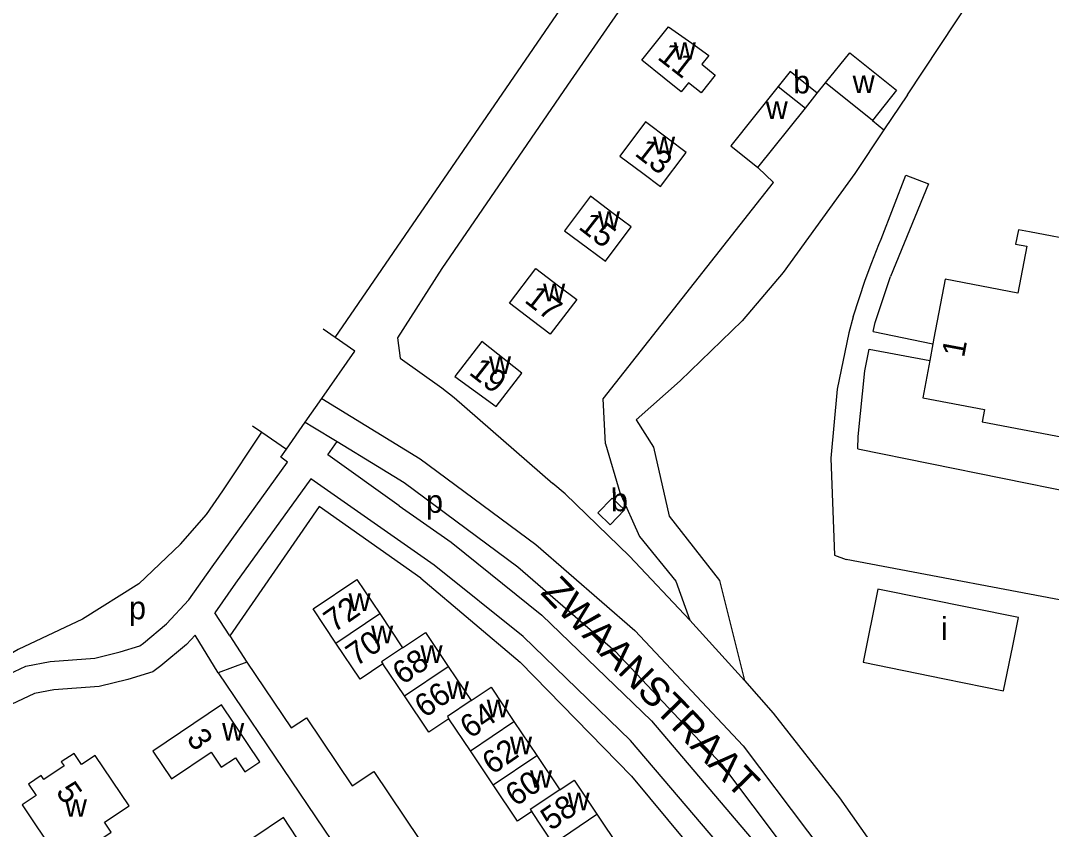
# Model space of a CAD drawing. Extents: x 158356 to 159894, y 383831 to 385260.
# Drawn here: x 159026.2 to 159206.7, y 384914.1 to 385055.6 of the extents above; entities that cross this region are included whole.
import ezdxf

# ---------------------------------------------------------------- set-up
doc = ezdxf.new("R2010")
doc.units = 0
for name, color, linetype in [('BLT_Basislijn', 7, 'Continuous'), ('BLT_Bebouwing', 7, 'Continuous'), ('BLT_Centroide', 7, 'Continuous'), ('BLT_Huisnummer', 7, 'Continuous'), ('BLT_Huisnummer_ tussenligend', 7, 'Continuous'), ('BLT_Huisnummer_reeks', 7, 'Continuous'), ('BLT_Onderverdeling_panden', 7, 'Continuous'), ('BLT_Straatnaam', 7, 'Continuous'), ('BLT_Vlakafsluiter', 7, 'Continuous')]:
    doc.layers.add(name, color=color, linetype=linetype)

msp = doc.modelspace()

# ---------------------------------------------------------------- linework, layer by layer
at = {"layer": 'BLT_Basislijn'}
for p, q in [((159165.71, 385042.87), (159167.17, 385044.68)), ((159181.47, 385042.61), (159177.35, 385036.49)), ((159175.37, 385038.11), (159177.35, 385036.49)), ((159158.03, 385027.24), (159155.3, 385029.86)), ((159092.22, 385000.08), (159092.7, 384996.49)), ((159175.48, 385001.2), (159185.94, 384999.04)), ((159174.81, 384998.09), (159185.39, 384996.09)), ((159072.78, 384980.6), (159076.08, 384985.32)), ((159076.08, 384985.32), (159077.38, 384984.52)), ((159077.38, 384984.52), (159081.66, 384981.92)), ((159068.45, 384983.57), (159072.78, 384980.6)), ((159080.05, 384979.62), (159081.66, 384981.92)), ((159081.66, 384981.92), (159088.7, 384977.63)), ((159172.83, 384980.62), (159228.91, 384969.24)), ((159092.52, 384970.65), (159080.05, 384979.62)), ((159088.71, 384967.21), (159077.05, 384975.41)), ((159121.57, 384972.78), (159119.43, 384974.56)), ((159078.48, 384970.54), (159062.89, 384947.9)), ((159062.89, 384947.9), (159060.22, 384951.96)), ((159143.37, 384950.65), (159152.96, 384940.11)), ((159060.82, 384941.42), (159056.81, 384948.05)), ((159062.89, 384947.9), (159065.87, 384943.3)), ((159065.87, 384943.3), (159060.82, 384941.42)), ((159060.82, 384941.42), (159084.39, 384906.63))]:
    msp.add_line(p, q, dxfattribs=at)
for points in [[(159081.28, 385000.14), (159174.61, 385136.07), (159201.82, 385172.02), (159225.1, 385199.72), (159237.94, 385209.94)], [(159182.95, 385132.36), (159121.96, 385044.3), (159100, 385012.23), (159092.22, 385000.08)], [(159181.47, 385042.61), (159192.79, 385059.77), (159214.01, 385090.84), (159221.01, 385106.43), (159221.07, 385107.71), (159182.95, 385132.36)], [(159177.35, 385036.49), (159172.25, 385028.83), (159159.74, 385011.52), (159152.58, 385003.05), (159141.69, 384992.53), (159133.99, 384985.72), (159137.02, 384980.94)], [(159128.64, 384981.5), (159128.23, 384989.4), (159158.03, 385027.24)], [(159176.89, 385017.36), (159181.19, 385028.54), (159185.2, 385027), (159178.53, 385010.83)], [(159172, 385003.77), (159173.01, 385006.97), (159174.09, 385010.14), (159175.25, 385013.28), (159176.48, 385016.4), (159176.89, 385017.36)], [(159175.48, 385001.2), (159175.81, 385002.76), (159178.53, 385010.83)], [(159172, 385003.77), (159171.2, 385000.92), (159169.17, 384991.06), (159168.09, 384979.04), (159168.69, 384962.02), (159170.79, 384961.28)], [(159078.95, 384989.43), (159084.76, 384997.74), (159081.28, 385000.14)], [(159172.83, 384980.62), (159172.86, 384982.83), (159174, 384994.27), (159174.81, 384998.09)], [(159092.7, 384996.49), (159100, 384991.29), (159102.12, 384989.63), (159119.43, 384974.56)], [(159078.95, 384989.43), (159096.2, 384978.92), (159116.42, 384963.88), (159133.76, 384948.84), (159152.75, 384928.69), (159175.27, 384898.83), (159191.66, 384869.8), (159265.75, 384692.27), (159279.24, 384664.38), (159294.85, 384637.65), (159324.9, 384593.77), (159342.37, 384573.46), (159351.56, 384565.34), (159355.82, 384562.28)], [(159054.25, 384963.98), (159058.78, 384969.13), (159061.65, 384973.29), (159068.45, 384983.57)], [(159072.99, 384978.33), (159071.77, 384979.16), (159072.78, 384980.6)], [(159128.64, 384981.5), (159131.14, 384973.02), (159134.56, 384965.3), (159140.93, 384957.47), (159143.37, 384950.65)], [(159137.02, 384980.94), (159139.79, 384968.84), (159148.61, 384957.62), (159152.96, 384940.11)], [(159055.71, 384954.22), (159059.79, 384960.01), (159072.99, 384978.33)], [(159088.7, 384977.63), (159093.4, 384974.77), (159113.29, 384959.98), (159130.3, 384945.23), (159148.93, 384925.46), (159171.08, 384896.08), (159187.16, 384867.6), (159212.7, 384806.39)], [(159077.05, 384975.41), (159063.86, 384957.11), (159060.22, 384951.96)], [(159143.37, 384950.65), (159132.81, 384961.89), (159121.57, 384972.78)], [(159096.29, 384958.01), (159078.48, 384970.54)], [(159092.52, 384970.65), (159101.63, 384964.29), (159117.51, 384951.56), (159136.68, 384933.05), (159155.13, 384911.34), (159170.38, 384889.46), (159183.1, 384866.05), (159196.03, 384837.26), (159209.33, 384805)], [(159210.31, 384789.51), (159191.43, 384835.28), (159178.61, 384863.83), (159166.12, 384886.83), (159151.17, 384908.29), (159133.03, 384929.63), (159114.2, 384947.8), (159098.63, 384960.29), (159088.71, 384967.21)], [(159054.25, 384963.98), (159046.92, 384957.01), (159037.1, 384950.83), (159025.81, 384945.55), (159019.32, 384941.8), (159013.99, 384936.74), (159008.59, 384929.21)], [(159221.91, 384927.91), (159224.99, 384942.92), (159223.32, 384948.01), (159220.07, 384951.04), (159218.2, 384952.13), (159214.61, 384952.98), (159170.79, 384961.28)], [(159096.29, 384958.01), (159113.68, 384943.31), (159133.2, 384923.37), (159149.21, 384904.05), (159156.95, 384893.11), (159162.31, 384884.97), (159168.33, 384875.08), (159173.19, 384865.84), (159180.13, 384851.27)], [(159017.95, 384937.38), (159018.31, 384937.75), (159022.13, 384940.3), (159027.14, 384942.6), (159031.42, 384943.42), (159039.22, 384944), (159043.65, 384945.1), (159047.13, 384946.18), (159047.75, 384946.63), (159051.81, 384950.01), (159055.71, 384954.22)], [(159056.81, 384948.05), (159055.26, 384946.38), (159050.81, 384942.67), (159049.39, 384941.65), (159044.99, 384940.28), (159040.01, 384939.05), (159032.08, 384938.45), (159028.67, 384937.81), (159024.58, 384935.92), (159021.52, 384933.88), (159020.13, 384932.46), (159021.69, 384931.08), (159014.23, 384921.49)], [(159065.87, 384943.3), (159073.61, 384931.81), (159076.29, 384933.59), (159084.29, 384921.69), (159088.08, 384924.2), (159104.2, 384900.2), (159106.27, 384901.6), (159122.97, 384876.77), (159122.18, 384876.19), (159147.91, 384837.85), (159153.74, 384841.77), (159157.33, 384836.43)], [(159152.96, 384940.11), (159158.01, 384934.39), (159169.6, 384919.59), (159180.4, 384904.21), (159193.4, 384881.61), (159203.52, 384860.74), (159242.25, 384767.58)]]:
    msp.add_lwpolyline(points, dxfattribs=at)
at = {"layer": 'BLT_Bebouwing'}
for p, q in [((159175.37, 385038.11), (159167.17, 385044.68)), ((159163.63, 385040.27), (159165.71, 385042.87)), ((159155.3, 385029.86), (159163.63, 385040.27)), ((159185.94, 384999.04), (159185.39, 384996.09)), ((159176.3, 384956.11), (159173.76, 384943.29)), ((159089.1, 384951.8), (159093.11, 384945.83)), ((159093.45, 384937.4), (159089.67, 384943.02)), ((159101.1, 384942.54), (159105.11, 384936.58)), ((159173.76, 384943.29), (159187.99, 384940.39)), ((159104.98, 384927.8), (159101.21, 384933.42)), ((159112.61, 384932.93), (159116.62, 384926.96)), ((159108.99, 384921.83), (159104.98, 384927.8)), ((159116.62, 384926.96), (159120.64, 384920.99)), ((159119.47, 384911.55), (159115.72, 384917.16)), ((159127.14, 384916.7), (159131.15, 384910.72))]:
    msp.add_line(p, q, dxfattribs=at)
for points in [[(159143.76, 385051.61), (159146.74, 385049.5), (159145.48, 385047.93), (159147.85, 385046.04), (159145.37, 385042.94), (159143.18, 385044.69), (159141.89, 385043.1), (159138.88, 385045.51), (159134.98, 385048.64), (159139.67, 385054.49), (159143.76, 385051.61)], [(159167.17, 385044.68), (159171.4, 385049.96), (159179.6, 385043.38), (159175.37, 385038.11)], [(159165.71, 385042.87), (159160.96, 385046.67), (159158.88, 385044.07)], [(159158.88, 385044.07), (159150.55, 385033.66), (159155.3, 385029.86)], [(159139.65, 385034.84), (159135.65, 385037.84), (159131.16, 385031.87), (159135.15, 385028.86), (159138.24, 385026.54), (159142.73, 385032.51), (159139.65, 385034.84)], [(159129.99, 385021.85), (159125.98, 385024.84), (159121.48, 385018.82), (159125.49, 385015.83), (159128.62, 385013.48), (159133.12, 385019.51), (159129.99, 385021.85)], [(159230.35, 385013.39), (159202.84, 385018.6), (159200.9, 385018.97), (159200.43, 385016.46), (159202.37, 385016.1), (159200.82, 385007.86), (159188.07, 385010.33), (159186.12, 385000), (159185.94, 384999.04)], [(159120.43, 385009.18), (159123.59, 385006.77), (159118.97, 385000.7), (159115.81, 385003.11), (159111.83, 385006.14), (159116.45, 385012.21), (159120.43, 385009.18)], [(159106.97, 384999.44), (159102.26, 384993.33), (159109.49, 384988.03), (159114.01, 384993.89), (159106.97, 384999.44)], [(159185.39, 384996.09), (159184.16, 384989.59), (159194.98, 384987.54), (159194.56, 384985.38), (159224.04, 384979.78)], [(159081.44, 384946.66), (159077.43, 384952.63), (159085.09, 384957.78), (159089.1, 384951.8)], [(159199.93, 384946.2), (159200.92, 384951.11), (159176.3, 384956.11)], [(159093.11, 384945.83), (159097.1, 384948.51), (159101.1, 384942.54)], [(159089.67, 384943.02), (159085.68, 384940.35), (159081.44, 384946.66)], [(159187.99, 384940.39), (159198.32, 384938.28), (159199.93, 384946.2)], [(159105.11, 384936.58), (159108.6, 384938.91), (159112.61, 384932.93)], [(159101.21, 384933.42), (159097.7, 384931.06), (159093.45, 384937.4)], [(159120.64, 384920.99), (159123.14, 384922.67), (159127.14, 384916.7)], [(159115.72, 384917.16), (159113.24, 384915.49), (159108.99, 384921.83)]]:
    msp.add_lwpolyline(points, dxfattribs=at)
for points in [[(159129.77, 384972.03), (159127.3, 384969.43), (159129.46, 384967.37), (159131.93, 384969.99)], [(159061.43, 384935.82), (159049.4, 384927.74), (159052.67, 384922.92), (159059.6, 384927.58), (159061.38, 384924.93), (159063.84, 384926.59), (159065.51, 384924.12), (159068.1, 384925.87)], [(159039.32, 384926.99), (159036.91, 384925.38), (159035.59, 384927.35), (159033.37, 384925.86), (159033.84, 384925.16), (159030.29, 384922.79), (159029.83, 384923.49), (159027.6, 384921.99), (159028.95, 384919.97), (159026.54, 384918.36), (159032.42, 384909.54), (159036.66, 384912.44), (159037.81, 384910.71), (159042.11, 384913.59), (159040.95, 384915.32), (159045.23, 384918.18)], [(159061.85, 384909.11), (159067.94, 384900.04), (159076.18, 384905.57), (159074.74, 384907.71), (159076.61, 384908.96), (159074.32, 384912.37), (159074.62, 384912.58), (159072.26, 384916.11)]]:
    msp.add_lwpolyline(points, close=True, dxfattribs=at)
at = {"layer": 'BLT_Onderverdeling_panden'}
for p, q in [((159158.88, 385044.07), (159163.63, 385040.27)), ((159081.44, 384946.66), (159089.1, 384951.8)), ((159093.45, 384937.4), (159101.1, 384942.54)), ((159104.98, 384927.8), (159112.61, 384932.93)), ((159108.99, 384921.83), (159116.62, 384926.96)), ((159119.47, 384911.55), (159127.14, 384916.7))]:
    msp.add_line(p, q, dxfattribs=at)
for points in [[(159093.11, 384945.83), (159089.44, 384943.36), (159089.67, 384943.02)], [(159105.11, 384936.58), (159100.95, 384933.79), (159101.21, 384933.42)], [(159120.64, 384920.99), (159115.47, 384917.53), (159115.72, 384917.16)]]:
    msp.add_lwpolyline(points, dxfattribs=at)
at = {"layer": 'BLT_Vlakafsluiter'}
for p, q in [((159081.28, 385000.14), (159079.23, 385001.56)), ((159076.08, 384985.32), (159078.95, 384989.43)), ((159066.86, 384984.67), (159068.45, 384983.57))]:
    msp.add_line(p, q, dxfattribs=at)

# ---------------------------------------------------------------- texts
at = {"layer": 'BLT_Centroide'}
for s, p in [('w', (159140.58, 385048.72)), ('w', (159136.95, 385032.19)), ('w', (159127.3, 385019.16)), ('w', (159117.71, 385006.47)), ('w', (159108.23, 384993.75)), ('p', (159097.21, 384969.45)), ('w', (159083.65, 384952.27)), ('p', (159045.22, 384950.82)), ('i', (159187.33, 384947.19)), ('w', (159087.6, 384946.63)), ('w', (159096.24, 384943.17)), ('w', (159100.86, 384936.87)), ('w', (159107.85, 384933.65)), ('w', (159061.52, 384929.59)), ('w', (159111.91, 384927.21)), ('w', (159115.41, 384921.33)), ('w', (159121.99, 384917.41)), ('w', (159033.99, 384916.25))]:
    msp.add_text(s, height=4, dxfattribs=at).set_placement(p)
for s, p in [('b', (159161.52, 385042.82)), ('w', (159171.94, 385042.87)), ('w', (159156.73, 385038.33)), ('b', (159129.61, 384969.7))]:
    msp.add_text(s, height=4, rotation=1, dxfattribs=at).set_placement(p)
at = {"layer": 'BLT_Huisnummer'}
for s, rotation, p in [('11', 322.0436, (159137.54, 385048.96)), ('13', 322.0436, (159133.57, 385032.11)), ('15', 322.0436, (159123.73, 385019.26)), ('17', 322.0436, (159114.27, 385006.42)), ('19', 322.0436, (159104.55, 384993.79)), ('72', 34.8063, (159081.1, 384948.4)), ('68', 34.8063, (159093.13, 384939.24)), ('64', 34.8063, (159104.96, 384929.82)), ('3', 304.218, (159055.17, 384929.99)), ('60', 34.8063, (159112.9, 384917.94)), ('5', 304.8063, (159032.3, 384920.62))]:
    msp.add_text(s, height=4, rotation=rotation, dxfattribs=at).set_placement(p)
at = {"layer": 'BLT_Huisnummer_ tussenligend'}
for s, p in [('70', (159084.99, 384942.47)), ('66', (159097, 384933.45)), ('62', (159108.83, 384923.52)), ('58', (159119.08, 384913.71))]:
    msp.add_text(s, height=4, rotation=34.8063, dxfattribs=at).set_placement(p)
at = {"layer": 'BLT_Huisnummer_reeks'}
msp.add_text('1', height=4, rotation=79.4286, dxfattribs=at).set_placement((159191.39, 384996.5))
at = {"layer": 'BLT_Straatnaam'}
msp.add_text('ZWAANSTRAAT', height=5, rotation=314.2655, dxfattribs=at).set_placement((159117.1, 384955.35))

doc.saveas('drawing.dxf')
